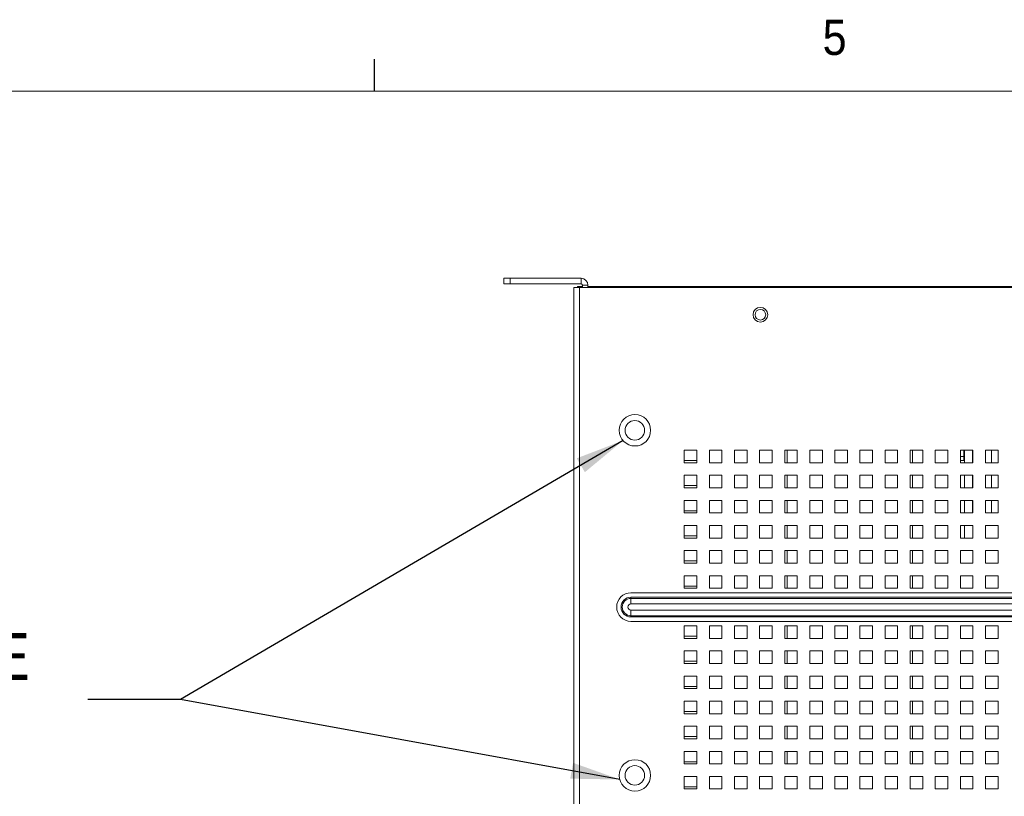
# Model space of a CAD drawing. Header units: inches. Extents: x 1 to 109, y 1 to 85.
# Tile 645 of 656: x 37 to 50, y 74 to 84. Entities that reach past the tile are written whole.
import ezdxf

# ---------------------------------------------------------------- set-up
doc = ezdxf.new("R2010")
doc.units = ezdxf.units.IN
doc.header["$MEASUREMENT"] = 0
doc.layers.add('FORMAT', color=7, linetype='Continuous')
doc.styles.add('SLDTEXTSTYLE0', font='GOTHIC.TTF', dxfattribs={"width": 0.913})
doc.styles.get("Standard").update_dxf_attribs({"font": 'GOTHIC.TTF'})
doc.dimstyles.new('SLDDIMSTYLE2', dxfattribs={"dimtxt": 0, "dimasz": 0.65, "dimexe": 0, "dimexo": 0.0625, "dimgap": 0, "dimtad": 0, "dimtih": 1, "dimtoh": 1, "dimdec": 0, "dimrnd": 1e-09, "dimzin": 0, "dimdsep": 46, "dimtxsty": 'Standard', "dimsah": 1, "dimcen": 0.09, "dimadec": 0, "dimazin": 0, "dimtfac": 0.65, "dimtdec": 0, "dimtofl": 0, "dimtmove": 0, "dimatfit": 3, "dimfxl": 1, "dimfrac": 2, "dimtolj": 1, "dimtzin": 0, "dimarcsym": 0})

# ---------------------------------------------------------------- blocks, each defined once
blk = doc.blocks.new('SW_NOTE_9')
at = {"color": 0, "linetype": 'Continuous', "lineweight": 0, "ltscale": 5, "insert": (-14.379, 0.885), "char_height": 0.625, "attachment_point": 1, "style": 'SLDTEXTSTYLE0'}
blk.add_mtext('PROVIDED FOR LIFTING HARDWARE', dxfattribs=at)

msp = doc.modelspace()

# ---------------------------------------------------------------- linework, layer by layer
at = {"color": 7, "linetype": 'Continuous', "lineweight": 15, "ltscale": 5}
for p, q in [((43.7096, 80.7428), (43.7096, 80.8176)), ((43.7096, 80.8176), (43.7929, 80.8176)), ((43.7929, 80.8176), (43.7929, 80.7428)), ((44.7346, 80.8176), (43.7929, 80.8176)), ((44.7346, 80.7428), (44.7346, 80.8176)), ((43.7929, 80.7428), (43.7096, 80.7428)), ((44.7346, 80.7428), (43.7929, 80.7428)), ((44.6389, 67.4921), (44.6389, 80.6973)), ((44.6389, 80.6973), (44.7129, 80.6973)), ((44.6887, 80.7098), (44.751, 80.7098)), ((44.6887, 80.7098), (44.6887, 80.6973)), ((44.7129, 80.6973), (44.7129, 67.4921)), ((62.3312, 80.6973), (44.7129, 80.6973)), ((44.751, 80.7098), (44.751, 80.6973)), ((44.7512, 80.7098), (44.751, 80.7098)), ((44.826, 80.7262), (44.7512, 80.7262)), ((44.7512, 80.6973), (44.7512, 80.7262)), ((44.826, 80.6973), (44.826, 80.7262)), ((62.2181, 80.7098), (44.826, 80.7098)), ((44.826, 80.7034), (44.8492, 80.7034)), ((44.8492, 80.7095), (44.8492, 80.6973)), ((44.8492, 80.7095), (62.1949, 80.7095)), ((46.2722, 78.5348), (46.1056, 78.5348)), ((46.1056, 78.5348), (46.1056, 78.3681)), ((46.2722, 78.3681), (46.2722, 78.5348)), ((46.6056, 78.5348), (46.4389, 78.5348)), ((46.4389, 78.5348), (46.4389, 78.3681)), ((46.6056, 78.3681), (46.6056, 78.5348)), ((46.9389, 78.5348), (46.7722, 78.5348)), ((46.7722, 78.5348), (46.7722, 78.3681)), ((46.9389, 78.3681), (46.9389, 78.5348)), ((47.2722, 78.5348), (47.1056, 78.5348)), ((47.1056, 78.5348), (47.1056, 78.3681)), ((47.2722, 78.3681), (47.2722, 78.5348)), ((47.6056, 78.5348), (47.4389, 78.5348)), ((47.4389, 78.5348), (47.4389, 78.3681)), ((47.4712, 78.3681), (47.4712, 78.5348)), ((47.6056, 78.3681), (47.6056, 78.5348)), ((47.9389, 78.5348), (47.7722, 78.5348)), ((47.7722, 78.5348), (47.7722, 78.3681)), ((47.9389, 78.3681), (47.9389, 78.5348)), ((48.2722, 78.5348), (48.1056, 78.5348)), ((48.1056, 78.5348), (48.1056, 78.3681)), ((48.2722, 78.3681), (48.2722, 78.5348)), ((48.6056, 78.5348), (48.4389, 78.5348)), ((48.4389, 78.5348), (48.4389, 78.3681)), ((48.6056, 78.3681), (48.6056, 78.5348)), ((48.9389, 78.5348), (48.7722, 78.5348)), ((48.7722, 78.5348), (48.7722, 78.3681)), ((48.9389, 78.3681), (48.9389, 78.5348)), ((49.2722, 78.5348), (49.1056, 78.5348)), ((49.1056, 78.5348), (49.1056, 78.3681)), ((49.2722, 78.3681), (49.2722, 78.5348)), ((49.6056, 78.5348), (49.4389, 78.5348)), ((49.4389, 78.5348), (49.4389, 78.3681)), ((49.6056, 78.3681), (49.6056, 78.5348)), ((49.9389, 78.5348), (49.7722, 78.5348)), ((49.7722, 78.5348), (49.7722, 78.3681)), ((49.8176, 78.4498), (49.8176, 78.5348)), ((49.8258, 78.5348), (49.8258, 78.3681)), ((49.9341, 78.3681), (49.9341, 78.5348)), ((49.9389, 78.3681), (49.9389, 78.5348)), ((50.2722, 78.5348), (50.1056, 78.5348)), ((50.1056, 78.5348), (50.1056, 78.3681)), ((50.1842, 78.3681), (50.1842, 78.5348)), ((50.2722, 78.3681), (50.2722, 78.5348)), ((46.1056, 78.3973), (46.2721, 78.3973)), ((46.1056, 78.3681), (46.2722, 78.3681)), ((46.2721, 78.3973), (46.2721, 78.3681)), ((46.4389, 78.3681), (46.6056, 78.3681)), ((46.7722, 78.3681), (46.9389, 78.3681)), ((47.1056, 78.3681), (47.2722, 78.3681)), ((47.4389, 78.3681), (47.6056, 78.3681)), ((47.7722, 78.3681), (47.9389, 78.3681)), ((48.1056, 78.3681), (48.2722, 78.3681)), ((48.4389, 78.3681), (48.6056, 78.3681)), ((48.7722, 78.3681), (48.9389, 78.3681)), ((49.1056, 78.3681), (49.2722, 78.3681)), ((49.4389, 78.3681), (49.6056, 78.3681)), ((49.8176, 78.3998), (49.7722, 78.3998)), ((49.7722, 78.3681), (49.9389, 78.3681)), ((49.8176, 78.4498), (49.8176, 78.3998)), ((50.1056, 78.3681), (50.2722, 78.3681)), ((46.2722, 78.2014), (46.1056, 78.2014)), ((46.1056, 78.2014), (46.1056, 78.0348)), ((46.2722, 78.0348), (46.2722, 78.2014)), ((46.6056, 78.2014), (46.4389, 78.2014)), ((46.4389, 78.2014), (46.4389, 78.0348)), ((46.6056, 78.0348), (46.6056, 78.2014)), ((46.9389, 78.2014), (46.7722, 78.2014)), ((46.7722, 78.2014), (46.7722, 78.0348)), ((46.9389, 78.0348), (46.9389, 78.2014)), ((47.2722, 78.2014), (47.1056, 78.2014)), ((47.1056, 78.2014), (47.1056, 78.0348)), ((47.2722, 78.0348), (47.2722, 78.2014)), ((47.6056, 78.2014), (47.4389, 78.2014)), ((47.4389, 78.2014), (47.4389, 78.0348)), ((47.4712, 78.0348), (47.4712, 78.2014)), ((47.6056, 78.0348), (47.6056, 78.2014)), ((47.9389, 78.2014), (47.7722, 78.2014)), ((47.7722, 78.2014), (47.7722, 78.0348)), ((47.9389, 78.0348), (47.9389, 78.2014)), ((48.2722, 78.2014), (48.1056, 78.2014)), ((48.1056, 78.2014), (48.1056, 78.0348)), ((48.2722, 78.0348), (48.2722, 78.2014)), ((48.6056, 78.2014), (48.4389, 78.2014)), ((48.4389, 78.2014), (48.4389, 78.0348)), ((48.6056, 78.0348), (48.6056, 78.2014)), ((48.9389, 78.2014), (48.7722, 78.2014)), ((48.7722, 78.2014), (48.7722, 78.0348)), ((48.9389, 78.0348), (48.9389, 78.2014)), ((49.2722, 78.2014), (49.1056, 78.2014)), ((49.1056, 78.2014), (49.1056, 78.0348)), ((49.2722, 78.0348), (49.2722, 78.2014)), ((49.6056, 78.2014), (49.4389, 78.2014)), ((49.4389, 78.2014), (49.4389, 78.0348)), ((49.6056, 78.0348), (49.6056, 78.2014)), ((49.9389, 78.2014), (49.7722, 78.2014)), ((49.7722, 78.2014), (49.7722, 78.0348)), ((49.8258, 78.2014), (49.8258, 78.0348)), ((49.9341, 78.0348), (49.9341, 78.2014)), ((49.9389, 78.0348), (49.9389, 78.2014)), ((50.2722, 78.2014), (50.1056, 78.2014)), ((50.1056, 78.2014), (50.1056, 78.0348)), ((50.1842, 78.0348), (50.1842, 78.2014)), ((50.2722, 78.0348), (50.2722, 78.2014)), ((46.1056, 78.0639), (46.2721, 78.0639)), ((46.1056, 78.0348), (46.2722, 78.0348)), ((46.2721, 78.0639), (46.2721, 78.0348)), ((46.4389, 78.0348), (46.6056, 78.0348)), ((46.7722, 78.0348), (46.9389, 78.0348)), ((47.1056, 78.0348), (47.2722, 78.0348)), ((47.4389, 78.0348), (47.6056, 78.0348)), ((47.7722, 78.0348), (47.9389, 78.0348)), ((48.1056, 78.0348), (48.2722, 78.0348)), ((48.4389, 78.0348), (48.6056, 78.0348)), ((48.7722, 78.0348), (48.9389, 78.0348)), ((49.1056, 78.0348), (49.2722, 78.0348)), ((49.4389, 78.0348), (49.6056, 78.0348)), ((49.7722, 78.0348), (49.9389, 78.0348)), ((50.1056, 78.0348), (50.2722, 78.0348)), ((46.2722, 77.8681), (46.1056, 77.8681)), ((46.1056, 77.8681), (46.1056, 77.7014)), ((46.2722, 77.7014), (46.2722, 77.8681)), ((46.6056, 77.8681), (46.4389, 77.8681)), ((46.4389, 77.8681), (46.4389, 77.7014)), ((46.6056, 77.7014), (46.6056, 77.8681)), ((46.9389, 77.8681), (46.7722, 77.8681)), ((46.7722, 77.8681), (46.7722, 77.7014)), ((46.9389, 77.7014), (46.9389, 77.8681)), ((47.2722, 77.8681), (47.1056, 77.8681)), ((47.1056, 77.8681), (47.1056, 77.7014)), ((47.2722, 77.7014), (47.2722, 77.8681)), ((47.6056, 77.8681), (47.4389, 77.8681)), ((47.4389, 77.8681), (47.4389, 77.7014)), ((47.4712, 77.7014), (47.4712, 77.8681)), ((47.6056, 77.7014), (47.6056, 77.8681)), ((47.9389, 77.8681), (47.7722, 77.8681)), ((47.7722, 77.8681), (47.7722, 77.7014)), ((47.9389, 77.7014), (47.9389, 77.8681)), ((48.2722, 77.8681), (48.1056, 77.8681)), ((48.1056, 77.8681), (48.1056, 77.7014)), ((48.2722, 77.7014), (48.2722, 77.8681)), ((48.6056, 77.8681), (48.4389, 77.8681)), ((48.4389, 77.8681), (48.4389, 77.7014)), ((48.6056, 77.7014), (48.6056, 77.8681)), ((48.9389, 77.8681), (48.7722, 77.8681)), ((48.7722, 77.8681), (48.7722, 77.7014)), ((48.9389, 77.7014), (48.9389, 77.8681)), ((49.2722, 77.8681), (49.1056, 77.8681)), ((49.1056, 77.8681), (49.1056, 77.7014)), ((49.2722, 77.7014), (49.2722, 77.8681)), ((49.6056, 77.8681), (49.4389, 77.8681)), ((49.4389, 77.8681), (49.4389, 77.7014)), ((49.6056, 77.7014), (49.6056, 77.8681)), ((49.9389, 77.8681), (49.7722, 77.8681)), ((49.7722, 77.8681), (49.7722, 77.7014)), ((49.8258, 77.8681), (49.8258, 77.7014)), ((49.9341, 77.7042), (49.9341, 77.8681)), ((49.9389, 77.7014), (49.9389, 77.8681)), ((50.2722, 77.8681), (50.1056, 77.8681)), ((50.1056, 77.8681), (50.1056, 77.7014)), ((50.1842, 77.7042), (50.1842, 77.8681)), ((50.2722, 77.7014), (50.2722, 77.8681)), ((46.1056, 77.7306), (46.2721, 77.7306)), ((46.1056, 77.7014), (46.2722, 77.7014)), ((46.2721, 77.7306), (46.2721, 77.7014)), ((46.4389, 77.7014), (46.6056, 77.7014)), ((46.7722, 77.7014), (46.9389, 77.7014)), ((47.1056, 77.7014), (47.2722, 77.7014)), ((47.4389, 77.7014), (47.6056, 77.7014)), ((47.7722, 77.7014), (47.9389, 77.7014)), ((48.1056, 77.7014), (48.2722, 77.7014)), ((48.4389, 77.7014), (48.6056, 77.7014)), ((48.7722, 77.7014), (48.9389, 77.7014)), ((49.1056, 77.7014), (49.2722, 77.7014)), ((49.4389, 77.7014), (49.6056, 77.7014)), ((49.7722, 77.7014), (49.9389, 77.7014)), ((49.9389, 77.7042), (49.9341, 77.7042)), ((50.1056, 77.7014), (50.2722, 77.7014)), ((50.2722, 77.7042), (50.1842, 77.7042)), ((46.2722, 77.5348), (46.1056, 77.5348)), ((46.1056, 77.5348), (46.1056, 77.3681)), ((46.2722, 77.3681), (46.2722, 77.5348)), ((46.6056, 77.5348), (46.4389, 77.5348)), ((46.4389, 77.5348), (46.4389, 77.3681)), ((46.6056, 77.3681), (46.6056, 77.5348)), ((46.9389, 77.5348), (46.7722, 77.5348)), ((46.7722, 77.5348), (46.7722, 77.3681)), ((46.9389, 77.3681), (46.9389, 77.5348)), ((47.2722, 77.5348), (47.1056, 77.5348)), ((47.1056, 77.5348), (47.1056, 77.3681)), ((47.2722, 77.3681), (47.2722, 77.5348)), ((47.6056, 77.5348), (47.4389, 77.5348)), ((47.4389, 77.5348), (47.4389, 77.3681)), ((47.4712, 77.3681), (47.4712, 77.5348)), ((47.6056, 77.3681), (47.6056, 77.5348)), ((47.9389, 77.5348), (47.7722, 77.5348)), ((47.7722, 77.5348), (47.7722, 77.3681)), ((47.9389, 77.3681), (47.9389, 77.5348)), ((48.2722, 77.5348), (48.1056, 77.5348)), ((48.1056, 77.5348), (48.1056, 77.3681)), ((48.2722, 77.3681), (48.2722, 77.5348)), ((48.6056, 77.5348), (48.4389, 77.5348)), ((48.4389, 77.5348), (48.4389, 77.3681)), ((48.6056, 77.3681), (48.6056, 77.5348)), ((48.9389, 77.5348), (48.7722, 77.5348)), ((48.7722, 77.5348), (48.7722, 77.3681)), ((48.9389, 77.3681), (48.9389, 77.5348)), ((49.2722, 77.5348), (49.1056, 77.5348)), ((49.1056, 77.5348), (49.1056, 77.3681)), ((49.2722, 77.3681), (49.2722, 77.5348)), ((49.6056, 77.5348), (49.4389, 77.5348)), ((49.4389, 77.5348), (49.4389, 77.3681)), ((49.6056, 77.3681), (49.6056, 77.5348)), ((49.9389, 77.5348), (49.7722, 77.5348)), ((49.7722, 77.5348), (49.7722, 77.3681)), ((49.8258, 77.5348), (49.8258, 77.3681)), ((49.9389, 77.3681), (49.9389, 77.5348)), ((50.2722, 77.5348), (50.1056, 77.5348)), ((50.1056, 77.5348), (50.1056, 77.3681)), ((50.2722, 77.3681), (50.2722, 77.5348)), ((46.1056, 77.3973), (46.2721, 77.3973)), ((46.1056, 77.3681), (46.2722, 77.3681)), ((46.2721, 77.3973), (46.2721, 77.3681)), ((46.4389, 77.3681), (46.6056, 77.3681)), ((46.7722, 77.3681), (46.9389, 77.3681)), ((47.1056, 77.3681), (47.2722, 77.3681)), ((47.4389, 77.3681), (47.6056, 77.3681)), ((47.7722, 77.3681), (47.9389, 77.3681)), ((48.1056, 77.3681), (48.2722, 77.3681)), ((48.4389, 77.3681), (48.6056, 77.3681)), ((48.7722, 77.3681), (48.9389, 77.3681)), ((49.1056, 77.3681), (49.2722, 77.3681)), ((49.4389, 77.3681), (49.6056, 77.3681)), ((49.7722, 77.3681), (49.9389, 77.3681)), ((50.1056, 77.3681), (50.2722, 77.3681)), ((46.2722, 77.2014), (46.1056, 77.2014)), ((46.1056, 77.2014), (46.1056, 77.0348)), ((46.2722, 77.0348), (46.2722, 77.2014)), ((46.6056, 77.2014), (46.4389, 77.2014)), ((46.4389, 77.2014), (46.4389, 77.0348)), ((46.6056, 77.0348), (46.6056, 77.2014)), ((46.9389, 77.2014), (46.7722, 77.2014)), ((46.7722, 77.2014), (46.7722, 77.0348)), ((46.9389, 77.0348), (46.9389, 77.2014)), ((47.2722, 77.2014), (47.1056, 77.2014)), ((47.1056, 77.2014), (47.1056, 77.0348)), ((47.2722, 77.0348), (47.2722, 77.2014)), ((47.6056, 77.2014), (47.4389, 77.2014)), ((47.4389, 77.2014), (47.4389, 77.0348)), ((47.4712, 77.0348), (47.4712, 77.2014)), ((47.6056, 77.0348), (47.6056, 77.2014)), ((47.9389, 77.2014), (47.7722, 77.2014)), ((47.7722, 77.2014), (47.7722, 77.0348)), ((47.9389, 77.0348), (47.9389, 77.2014)), ((48.2722, 77.2014), (48.1056, 77.2014)), ((48.1056, 77.2014), (48.1056, 77.0348)), ((48.2722, 77.0348), (48.2722, 77.2014)), ((48.6056, 77.2014), (48.4389, 77.2014)), ((48.4389, 77.2014), (48.4389, 77.0348)), ((48.6056, 77.0348), (48.6056, 77.2014)), ((48.9389, 77.2014), (48.7722, 77.2014)), ((48.7722, 77.2014), (48.7722, 77.0348)), ((48.9389, 77.0348), (48.9389, 77.2014)), ((49.2722, 77.2014), (49.1056, 77.2014)), ((49.1056, 77.2014), (49.1056, 77.0348)), ((49.2722, 77.0348), (49.2722, 77.2014)), ((49.6056, 77.2014), (49.4389, 77.2014)), ((49.4389, 77.2014), (49.4389, 77.0348)), ((49.6056, 77.0348), (49.6056, 77.2014)), ((49.9389, 77.2014), (49.7722, 77.2014)), ((49.7722, 77.2014), (49.7722, 77.0348)), ((49.9389, 77.0348), (49.9389, 77.2014)), ((50.2722, 77.2014), (50.1056, 77.2014)), ((50.1056, 77.2014), (50.1056, 77.0348)), ((50.2722, 77.0348), (50.2722, 77.2014)), ((46.1056, 77.0639), (46.2721, 77.0639)), ((46.1056, 77.0348), (46.2722, 77.0348)), ((46.2721, 77.0639), (46.2721, 77.0348)), ((46.4389, 77.0348), (46.6056, 77.0348)), ((46.7722, 77.0348), (46.9389, 77.0348)), ((47.1056, 77.0348), (47.2722, 77.0348)), ((47.4389, 77.0348), (47.6056, 77.0348)), ((47.7722, 77.0348), (47.9389, 77.0348)), ((48.1056, 77.0348), (48.2722, 77.0348)), ((48.4389, 77.0348), (48.6056, 77.0348)), ((48.7722, 77.0348), (48.9389, 77.0348)), ((49.1056, 77.0348), (49.2722, 77.0348)), ((49.4389, 77.0348), (49.6056, 77.0348)), ((49.7722, 77.0348), (49.9389, 77.0348)), ((50.1056, 77.0348), (50.2722, 77.0348)), ((46.2722, 76.8681), (46.1056, 76.8681)), ((46.1056, 76.8681), (46.1056, 76.7014)), ((46.2722, 76.7014), (46.2722, 76.8681)), ((46.6056, 76.8681), (46.4389, 76.8681)), ((46.4389, 76.8681), (46.4389, 76.7014)), ((46.6056, 76.7014), (46.6056, 76.8681)), ((46.9389, 76.8681), (46.7722, 76.8681)), ((46.7722, 76.8681), (46.7722, 76.7014)), ((46.9389, 76.7014), (46.9389, 76.8681)), ((47.2722, 76.8681), (47.1056, 76.8681)), ((47.1056, 76.8681), (47.1056, 76.7014)), ((47.2722, 76.7014), (47.2722, 76.8681)), ((47.6056, 76.8681), (47.4389, 76.8681)), ((47.4389, 76.8681), (47.4389, 76.7014)), ((47.4712, 76.7014), (47.4712, 76.8681)), ((47.6056, 76.7014), (47.6056, 76.8681)), ((47.9389, 76.8681), (47.7722, 76.8681)), ((47.7722, 76.8681), (47.7722, 76.7014)), ((47.9389, 76.7014), (47.9389, 76.8681)), ((48.2722, 76.8681), (48.1056, 76.8681)), ((48.1056, 76.8681), (48.1056, 76.7014)), ((48.2722, 76.7014), (48.2722, 76.8681)), ((48.6056, 76.8681), (48.4389, 76.8681)), ((48.4389, 76.8681), (48.4389, 76.7014)), ((48.6056, 76.7014), (48.6056, 76.8681)), ((48.9389, 76.8681), (48.7722, 76.8681)), ((48.7722, 76.8681), (48.7722, 76.7014)), ((48.9389, 76.7014), (48.9389, 76.8681)), ((49.2722, 76.8681), (49.1056, 76.8681)), ((49.1056, 76.8681), (49.1056, 76.7014)), ((49.2722, 76.7014), (49.2722, 76.8681)), ((49.6056, 76.8681), (49.4389, 76.8681)), ((49.4389, 76.8681), (49.4389, 76.7014)), ((49.6056, 76.7014), (49.6056, 76.8681)), ((49.9389, 76.8681), (49.7722, 76.8681)), ((49.7722, 76.8681), (49.7722, 76.7014)), ((49.9389, 76.7014), (49.9389, 76.8681)), ((50.2722, 76.8681), (50.1056, 76.8681)), ((50.1056, 76.8681), (50.1056, 76.7014)), ((50.2722, 76.7014), (50.2722, 76.8681)), ((45.3972, 76.6413), (61.6472, 76.6413)), ((46.1056, 76.7306), (46.2721, 76.7306)), ((46.1056, 76.7014), (46.2722, 76.7014)), ((46.2721, 76.7306), (46.2721, 76.7014)), ((46.4389, 76.7014), (46.6056, 76.7014)), ((46.7722, 76.7014), (46.9389, 76.7014)), ((47.1056, 76.7014), (47.2722, 76.7014)), ((47.4389, 76.7014), (47.6056, 76.7014)), ((47.7722, 76.7014), (47.9389, 76.7014)), ((48.1056, 76.7014), (48.2722, 76.7014)), ((48.4389, 76.7014), (48.6056, 76.7014)), ((48.7722, 76.7014), (48.9389, 76.7014)), ((49.1056, 76.7014), (49.2722, 76.7014)), ((49.4389, 76.7014), (49.6056, 76.7014)), ((49.7722, 76.7014), (49.9389, 76.7014)), ((50.1056, 76.7014), (50.2722, 76.7014)), ((45.3972, 76.5665), (45.3972, 76.5831)), ((45.3972, 76.5831), (61.6472, 76.5831)), ((45.3972, 76.4938), (45.3972, 76.5665)), ((45.3972, 76.5665), (61.6472, 76.5665)), ((61.6472, 76.4938), (45.3972, 76.4938)), ((45.3972, 76.409), (45.3972, 76.3363)), ((45.3972, 76.409), (61.6472, 76.409)), ((61.6472, 76.3363), (45.3972, 76.3363)), ((45.3972, 76.3198), (45.3972, 76.3363)), ((61.6472, 76.3198), (45.3972, 76.3198)), ((61.6472, 76.2616), (45.3972, 76.2616)), ((46.2722, 76.2014), (46.1056, 76.2014)), ((46.1056, 76.2014), (46.1056, 76.0348)), ((46.2722, 76.0348), (46.2722, 76.2014)), ((46.6056, 76.2014), (46.4389, 76.2014)), ((46.4389, 76.2014), (46.4389, 76.0348)), ((46.6056, 76.0348), (46.6056, 76.2014)), ((46.9389, 76.2014), (46.7722, 76.2014)), ((46.7722, 76.2014), (46.7722, 76.0348)), ((46.9389, 76.0348), (46.9389, 76.2014)), ((47.2722, 76.2014), (47.1056, 76.2014)), ((47.1056, 76.2014), (47.1056, 76.0348)), ((47.2722, 76.0348), (47.2722, 76.2014)), ((47.6056, 76.2014), (47.4389, 76.2014)), ((47.4389, 76.2014), (47.4389, 76.0348)), ((47.4712, 76.0348), (47.4712, 76.2014)), ((47.6056, 76.0348), (47.6056, 76.2014)), ((47.9389, 76.2014), (47.7722, 76.2014)), ((47.7722, 76.2014), (47.7722, 76.0348)), ((47.9389, 76.0348), (47.9389, 76.2014)), ((48.2722, 76.2014), (48.1056, 76.2014)), ((48.1056, 76.2014), (48.1056, 76.0348)), ((48.2722, 76.0348), (48.2722, 76.2014)), ((48.6056, 76.2014), (48.4389, 76.2014)), ((48.4389, 76.2014), (48.4389, 76.0348)), ((48.6056, 76.0348), (48.6056, 76.2014)), ((48.9389, 76.2014), (48.7722, 76.2014)), ((48.7722, 76.2014), (48.7722, 76.0348)), ((48.9389, 76.0348), (48.9389, 76.2014)), ((49.2722, 76.2014), (49.1056, 76.2014)), ((49.1056, 76.2014), (49.1056, 76.0348)), ((49.2722, 76.0348), (49.2722, 76.2014)), ((49.6056, 76.2014), (49.4389, 76.2014)), ((49.4389, 76.2014), (49.4389, 76.0348)), ((49.6056, 76.0348), (49.6056, 76.2014)), ((49.9389, 76.2014), (49.7722, 76.2014)), ((49.7722, 76.2014), (49.7722, 76.0348)), ((49.9389, 76.0348), (49.9389, 76.2014)), ((50.2722, 76.2014), (50.1056, 76.2014)), ((50.1056, 76.2014), (50.1056, 76.0348)), ((50.2722, 76.0348), (50.2722, 76.2014)), ((46.1056, 76.0639), (46.2721, 76.0639)), ((46.1056, 76.0348), (46.2722, 76.0348)), ((46.2721, 76.0639), (46.2721, 76.0348)), ((46.4389, 76.0348), (46.6056, 76.0348)), ((46.7722, 76.0348), (46.9389, 76.0348)), ((47.1056, 76.0348), (47.2722, 76.0348)), ((47.4389, 76.0348), (47.6056, 76.0348)), ((47.7722, 76.0348), (47.9389, 76.0348)), ((48.1056, 76.0348), (48.2722, 76.0348)), ((48.4389, 76.0348), (48.6056, 76.0348)), ((48.7722, 76.0348), (48.9389, 76.0348)), ((49.1056, 76.0348), (49.2722, 76.0348)), ((49.4389, 76.0348), (49.6056, 76.0348)), ((49.7722, 76.0348), (49.9389, 76.0348)), ((50.1056, 76.0348), (50.2722, 76.0348)), ((46.2722, 75.8681), (46.1056, 75.8681)), ((46.1056, 75.8681), (46.1056, 75.7014)), ((46.2722, 75.7014), (46.2722, 75.8681)), ((46.6056, 75.8681), (46.4389, 75.8681)), ((46.4389, 75.8681), (46.4389, 75.7014)), ((46.6056, 75.7014), (46.6056, 75.8681)), ((46.9389, 75.8681), (46.7722, 75.8681)), ((46.7722, 75.8681), (46.7722, 75.7014)), ((46.9389, 75.7014), (46.9389, 75.8681)), ((47.2722, 75.8681), (47.1056, 75.8681)), ((47.1056, 75.8681), (47.1056, 75.7014)), ((47.2722, 75.7014), (47.2722, 75.8681)), ((47.6056, 75.8681), (47.4389, 75.8681)), ((47.4389, 75.8681), (47.4389, 75.7014)), ((47.4712, 75.7014), (47.4712, 75.8681)), ((47.6056, 75.7014), (47.6056, 75.8681)), ((47.9389, 75.8681), (47.7722, 75.8681)), ((47.7722, 75.8681), (47.7722, 75.7014)), ((47.9389, 75.7014), (47.9389, 75.8681)), ((48.2722, 75.8681), (48.1056, 75.8681)), ((48.1056, 75.8681), (48.1056, 75.7014)), ((48.2722, 75.7014), (48.2722, 75.8681)), ((48.6056, 75.8681), (48.4389, 75.8681)), ((48.4389, 75.8681), (48.4389, 75.7014)), ((48.6056, 75.7014), (48.6056, 75.8681)), ((48.9389, 75.8681), (48.7722, 75.8681)), ((48.7722, 75.8681), (48.7722, 75.7014)), ((48.9389, 75.7014), (48.9389, 75.8681)), ((49.2722, 75.8681), (49.1056, 75.8681)), ((49.1056, 75.8681), (49.1056, 75.7014)), ((49.2722, 75.7014), (49.2722, 75.8681)), ((49.6056, 75.8681), (49.4389, 75.8681)), ((49.4389, 75.8681), (49.4389, 75.7014)), ((49.6056, 75.7014), (49.6056, 75.8681)), ((49.9389, 75.8681), (49.7722, 75.8681)), ((49.7722, 75.8681), (49.7722, 75.7014)), ((49.9389, 75.7014), (49.9389, 75.8681)), ((50.2722, 75.8681), (50.1056, 75.8681)), ((50.1056, 75.8681), (50.1056, 75.7014)), ((50.2722, 75.7014), (50.2722, 75.8681)), ((46.1056, 75.7306), (46.2721, 75.7306)), ((46.2721, 75.7306), (46.2721, 75.7014)), ((46.1056, 75.7014), (46.2722, 75.7014)), ((46.4389, 75.7014), (46.6056, 75.7014)), ((46.7722, 75.7014), (46.9389, 75.7014)), ((47.1056, 75.7014), (47.2722, 75.7014)), ((47.4389, 75.7014), (47.6056, 75.7014)), ((47.7722, 75.7014), (47.9389, 75.7014)), ((48.1056, 75.7014), (48.2722, 75.7014)), ((48.4389, 75.7014), (48.6056, 75.7014)), ((48.7722, 75.7014), (48.9389, 75.7014)), ((49.1056, 75.7014), (49.2722, 75.7014)), ((49.4389, 75.7014), (49.6056, 75.7014)), ((49.7722, 75.7014), (49.9389, 75.7014)), ((50.1056, 75.7014), (50.2722, 75.7014)), ((46.2722, 75.5348), (46.1056, 75.5348)), ((46.1056, 75.5348), (46.1056, 75.3681)), ((46.2722, 75.3681), (46.2722, 75.5348)), ((46.6056, 75.5348), (46.4389, 75.5348)), ((46.4389, 75.5348), (46.4389, 75.3681)), ((46.6056, 75.3681), (46.6056, 75.5348)), ((46.9389, 75.5348), (46.7722, 75.5348)), ((46.7722, 75.5348), (46.7722, 75.3681)), ((46.9389, 75.3681), (46.9389, 75.5348)), ((47.2722, 75.5348), (47.1056, 75.5348)), ((47.1056, 75.5348), (47.1056, 75.3681)), ((47.2722, 75.3681), (47.2722, 75.5348)), ((47.6056, 75.5348), (47.4389, 75.5348)), ((47.4389, 75.5348), (47.4389, 75.3681)), ((47.4712, 75.3681), (47.4712, 75.5348)), ((47.6056, 75.3681), (47.6056, 75.5348)), ((47.9389, 75.5348), (47.7722, 75.5348)), ((47.7722, 75.5348), (47.7722, 75.3681)), ((47.9389, 75.3681), (47.9389, 75.5348)), ((48.2722, 75.5348), (48.1056, 75.5348)), ((48.1056, 75.5348), (48.1056, 75.3681)), ((48.2722, 75.3681), (48.2722, 75.5348)), ((48.6056, 75.5348), (48.4389, 75.5348)), ((48.4389, 75.5348), (48.4389, 75.3681)), ((48.6056, 75.3681), (48.6056, 75.5348)), ((48.9389, 75.5348), (48.7722, 75.5348)), ((48.7722, 75.5348), (48.7722, 75.3681)), ((48.9389, 75.3681), (48.9389, 75.5348)), ((49.2722, 75.5348), (49.1056, 75.5348)), ((49.1056, 75.5348), (49.1056, 75.3681)), ((49.2722, 75.3681), (49.2722, 75.5348)), ((49.6056, 75.5348), (49.4389, 75.5348)), ((49.4389, 75.5348), (49.4389, 75.3681)), ((49.6056, 75.3681), (49.6056, 75.5348)), ((49.9389, 75.5348), (49.7722, 75.5348)), ((49.7722, 75.5348), (49.7722, 75.3681)), ((49.9389, 75.3681), (49.9389, 75.5348)), ((50.2722, 75.5348), (50.1056, 75.5348)), ((50.1056, 75.5348), (50.1056, 75.3681)), ((50.2722, 75.3681), (50.2722, 75.5348)), ((46.1056, 75.3973), (46.2721, 75.3973)), ((46.1056, 75.3681), (46.2722, 75.3681)), ((46.2721, 75.3973), (46.2721, 75.3681)), ((46.4389, 75.3681), (46.6056, 75.3681)), ((46.7722, 75.3681), (46.9389, 75.3681)), ((47.1056, 75.3681), (47.2722, 75.3681)), ((47.4389, 75.3681), (47.6056, 75.3681)), ((47.7722, 75.3681), (47.9389, 75.3681)), ((48.1056, 75.3681), (48.2722, 75.3681)), ((48.4389, 75.3681), (48.6056, 75.3681)), ((48.7722, 75.3681), (48.9389, 75.3681)), ((49.1056, 75.3681), (49.2722, 75.3681)), ((49.4389, 75.3681), (49.6056, 75.3681)), ((49.7722, 75.3681), (49.9389, 75.3681)), ((50.1056, 75.3681), (50.2722, 75.3681)), ((46.2722, 75.2014), (46.1056, 75.2014)), ((46.1056, 75.2014), (46.1056, 75.0348)), ((46.2722, 75.0348), (46.2722, 75.2014)), ((46.6056, 75.2014), (46.4389, 75.2014)), ((46.4389, 75.2014), (46.4389, 75.0348)), ((46.6056, 75.0348), (46.6056, 75.2014)), ((46.9389, 75.2014), (46.7722, 75.2014)), ((46.7722, 75.2014), (46.7722, 75.0348)), ((46.9389, 75.0348), (46.9389, 75.2014)), ((47.2722, 75.2014), (47.1056, 75.2014)), ((47.1056, 75.2014), (47.1056, 75.0348)), ((47.2722, 75.0348), (47.2722, 75.2014)), ((47.6056, 75.2014), (47.4389, 75.2014)), ((47.4389, 75.2014), (47.4389, 75.0348)), ((47.4712, 75.0348), (47.4712, 75.2014)), ((47.6056, 75.0348), (47.6056, 75.2014)), ((47.9389, 75.2014), (47.7722, 75.2014)), ((47.7722, 75.2014), (47.7722, 75.0348)), ((47.9389, 75.0348), (47.9389, 75.2014)), ((48.2722, 75.2014), (48.1056, 75.2014)), ((48.1056, 75.2014), (48.1056, 75.0348)), ((48.2722, 75.0348), (48.2722, 75.2014)), ((48.6056, 75.2014), (48.4389, 75.2014)), ((48.4389, 75.2014), (48.4389, 75.0348)), ((48.6056, 75.0348), (48.6056, 75.2014)), ((48.9389, 75.2014), (48.7722, 75.2014)), ((48.7722, 75.2014), (48.7722, 75.0348)), ((48.9389, 75.0348), (48.9389, 75.2014)), ((49.2722, 75.2014), (49.1056, 75.2014)), ((49.1056, 75.2014), (49.1056, 75.0348)), ((49.2722, 75.0348), (49.2722, 75.2014)), ((49.6056, 75.2014), (49.4389, 75.2014)), ((49.4389, 75.2014), (49.4389, 75.0348)), ((49.6056, 75.0348), (49.6056, 75.2014)), ((49.9389, 75.2014), (49.7722, 75.2014)), ((49.7722, 75.2014), (49.7722, 75.0348)), ((49.9389, 75.0348), (49.9389, 75.2014)), ((50.2722, 75.2014), (50.1056, 75.2014)), ((50.1056, 75.2014), (50.1056, 75.0348)), ((50.2722, 75.0348), (50.2722, 75.2014)), ((46.1056, 75.0639), (46.2721, 75.0639)), ((46.2721, 75.0639), (46.2721, 75.0348)), ((46.1056, 75.0348), (46.2722, 75.0348)), ((46.4389, 75.0348), (46.6056, 75.0348)), ((46.7722, 75.0348), (46.9389, 75.0348)), ((47.1056, 75.0348), (47.2722, 75.0348)), ((47.4389, 75.0348), (47.6056, 75.0348)), ((47.7722, 75.0348), (47.9389, 75.0348)), ((48.1056, 75.0348), (48.2722, 75.0348)), ((48.4389, 75.0348), (48.6056, 75.0348)), ((48.7722, 75.0348), (48.9389, 75.0348)), ((49.1056, 75.0348), (49.2722, 75.0348)), ((49.4389, 75.0348), (49.6056, 75.0348)), ((49.7722, 75.0348), (49.9389, 75.0348)), ((50.1056, 75.0348), (50.2722, 75.0348)), ((46.2722, 74.8681), (46.1056, 74.8681)), ((46.1056, 74.8681), (46.1056, 74.7014)), ((46.2722, 74.7014), (46.2722, 74.8681)), ((46.6056, 74.8681), (46.4389, 74.8681)), ((46.4389, 74.8681), (46.4389, 74.7014)), ((46.6056, 74.7014), (46.6056, 74.8681)), ((46.9389, 74.8681), (46.7722, 74.8681)), ((46.7722, 74.8681), (46.7722, 74.7014)), ((46.9389, 74.7014), (46.9389, 74.8681)), ((47.2722, 74.8681), (47.1056, 74.8681)), ((47.1056, 74.8681), (47.1056, 74.7014)), ((47.2722, 74.7014), (47.2722, 74.8681)), ((47.6056, 74.8681), (47.4389, 74.8681)), ((47.4389, 74.8681), (47.4389, 74.7014)), ((47.4712, 74.7014), (47.4712, 74.8681)), ((47.6056, 74.7014), (47.6056, 74.8681)), ((47.9389, 74.8681), (47.7722, 74.8681)), ((47.7722, 74.8681), (47.7722, 74.7014)), ((47.9389, 74.7014), (47.9389, 74.8681)), ((48.2722, 74.8681), (48.1056, 74.8681)), ((48.1056, 74.8681), (48.1056, 74.7014)), ((48.2722, 74.7014), (48.2722, 74.8681)), ((48.6056, 74.8681), (48.4389, 74.8681)), ((48.4389, 74.8681), (48.4389, 74.7014)), ((48.6056, 74.7014), (48.6056, 74.8681)), ((48.9389, 74.8681), (48.7722, 74.8681)), ((48.7722, 74.8681), (48.7722, 74.7014)), ((48.9389, 74.7014), (48.9389, 74.8681)), ((49.2722, 74.8681), (49.1056, 74.8681)), ((49.1056, 74.8681), (49.1056, 74.7014)), ((49.2722, 74.7014), (49.2722, 74.8681)), ((49.6056, 74.8681), (49.4389, 74.8681)), ((49.4389, 74.8681), (49.4389, 74.7014)), ((49.6056, 74.7014), (49.6056, 74.8681)), ((49.9389, 74.8681), (49.7722, 74.8681)), ((49.7722, 74.8681), (49.7722, 74.7014)), ((49.9389, 74.7014), (49.9389, 74.8681)), ((50.2722, 74.8681), (50.1056, 74.8681)), ((50.1056, 74.8681), (50.1056, 74.7014)), ((50.2722, 74.7014), (50.2722, 74.8681)), ((46.1056, 74.7306), (46.2721, 74.7306)), ((46.1056, 74.7014), (46.2722, 74.7014)), ((46.2721, 74.7306), (46.2721, 74.7014)), ((46.4389, 74.7014), (46.6056, 74.7014)), ((46.7722, 74.7014), (46.9389, 74.7014)), ((47.1056, 74.7014), (47.2722, 74.7014)), ((47.4389, 74.7014), (47.6056, 74.7014)), ((47.7722, 74.7014), (47.9389, 74.7014)), ((48.1056, 74.7014), (48.2722, 74.7014)), ((48.4389, 74.7014), (48.6056, 74.7014)), ((48.7722, 74.7014), (48.9389, 74.7014)), ((49.1056, 74.7014), (49.2722, 74.7014)), ((49.4389, 74.7014), (49.6056, 74.7014)), ((49.7722, 74.7014), (49.9389, 74.7014)), ((50.1056, 74.7014), (50.2722, 74.7014)), ((46.2722, 74.5348), (46.1056, 74.5348)), ((46.1056, 74.5348), (46.1056, 74.3681)), ((46.2722, 74.3681), (46.2722, 74.5348)), ((46.6056, 74.5348), (46.4389, 74.5348)), ((46.4389, 74.5348), (46.4389, 74.3681)), ((46.6056, 74.3681), (46.6056, 74.5348)), ((46.9389, 74.5348), (46.7722, 74.5348)), ((46.7722, 74.5348), (46.7722, 74.3681)), ((46.9389, 74.3681), (46.9389, 74.5348)), ((47.2722, 74.5348), (47.1056, 74.5348)), ((47.1056, 74.5348), (47.1056, 74.3681)), ((47.2722, 74.3681), (47.2722, 74.5348)), ((47.6056, 74.5348), (47.4389, 74.5348)), ((47.4389, 74.5348), (47.4389, 74.3681)), ((47.4712, 74.3681), (47.4712, 74.5348)), ((47.6056, 74.3681), (47.6056, 74.5348)), ((47.9389, 74.5348), (47.7722, 74.5348)), ((47.7722, 74.5348), (47.7722, 74.3681)), ((47.9389, 74.3681), (47.9389, 74.5348)), ((48.2722, 74.5348), (48.1056, 74.5348)), ((48.1056, 74.5348), (48.1056, 74.3681)), ((48.2722, 74.3681), (48.2722, 74.5348)), ((48.6056, 74.5348), (48.4389, 74.5348)), ((48.4389, 74.5348), (48.4389, 74.3681)), ((48.6056, 74.3681), (48.6056, 74.5348)), ((48.9389, 74.5348), (48.7722, 74.5348)), ((48.7722, 74.5348), (48.7722, 74.3681)), ((48.9389, 74.3681), (48.9389, 74.5348)), ((49.2722, 74.5348), (49.1056, 74.5348)), ((49.1056, 74.5348), (49.1056, 74.3681)), ((49.2722, 74.3681), (49.2722, 74.5348)), ((49.6056, 74.5348), (49.4389, 74.5348)), ((49.4389, 74.5348), (49.4389, 74.3681)), ((49.6056, 74.3681), (49.6056, 74.5348)), ((49.9389, 74.5348), (49.7722, 74.5348)), ((49.7722, 74.5348), (49.7722, 74.3681)), ((49.9389, 74.3681), (49.9389, 74.5348)), ((50.2722, 74.5348), (50.1056, 74.5348)), ((50.1056, 74.5348), (50.1056, 74.3681)), ((50.2722, 74.3681), (50.2722, 74.5348)), ((46.1056, 74.3973), (46.2721, 74.3973)), ((46.1056, 74.3681), (46.2722, 74.3681)), ((46.2721, 74.3973), (46.2721, 74.3681)), ((46.4389, 74.3681), (46.6056, 74.3681)), ((46.7722, 74.3681), (46.9389, 74.3681)), ((47.1056, 74.3681), (47.2722, 74.3681)), ((47.4389, 74.3681), (47.6056, 74.3681)), ((47.7722, 74.3681), (47.9389, 74.3681)), ((48.1056, 74.3681), (48.2722, 74.3681)), ((48.4389, 74.3681), (48.6056, 74.3681)), ((48.7722, 74.3681), (48.9389, 74.3681)), ((49.1056, 74.3681), (49.2722, 74.3681)), ((49.4389, 74.3681), (49.6056, 74.3681)), ((49.7722, 74.3681), (49.9389, 74.3681)), ((50.1056, 74.3681), (50.2722, 74.3681)), ((46.2722, 74.2014), (46.1056, 74.2014)), ((46.1056, 74.2014), (46.1056, 74.0348)), ((46.2722, 74.0348), (46.2722, 74.2014)), ((46.6056, 74.2014), (46.4389, 74.2014)), ((46.4389, 74.2014), (46.4389, 74.0348)), ((46.6056, 74.0348), (46.6056, 74.2014)), ((46.9389, 74.2014), (46.7722, 74.2014)), ((46.7722, 74.2014), (46.7722, 74.0348)), ((46.9389, 74.0348), (46.9389, 74.2014)), ((47.2722, 74.2014), (47.1056, 74.2014)), ((47.1056, 74.2014), (47.1056, 74.0348)), ((47.2722, 74.0348), (47.2722, 74.2014)), ((47.6056, 74.2014), (47.4389, 74.2014)), ((47.4389, 74.2014), (47.4389, 74.0348)), ((47.6056, 74.0348), (47.6056, 74.2014)), ((47.9389, 74.2014), (47.7722, 74.2014)), ((47.7722, 74.2014), (47.7722, 74.0348)), ((47.9389, 74.0348), (47.9389, 74.2014)), ((48.2722, 74.2014), (48.1056, 74.2014)), ((48.1056, 74.2014), (48.1056, 74.0348)), ((48.2722, 74.0348), (48.2722, 74.2014)), ((48.6056, 74.2014), (48.4389, 74.2014)), ((48.4389, 74.2014), (48.4389, 74.0348)), ((48.6056, 74.0348), (48.6056, 74.2014)), ((48.9389, 74.2014), (48.7722, 74.2014)), ((48.7722, 74.2014), (48.7722, 74.0348)), ((48.9389, 74.0348), (48.9389, 74.2014)), ((49.2722, 74.2014), (49.1056, 74.2014)), ((49.1056, 74.2014), (49.1056, 74.0348)), ((49.2722, 74.0348), (49.2722, 74.2014)), ((49.6056, 74.2014), (49.4389, 74.2014)), ((49.4389, 74.2014), (49.4389, 74.0348)), ((49.6056, 74.0348), (49.6056, 74.2014)), ((49.9389, 74.2014), (49.7722, 74.2014)), ((49.7722, 74.2014), (49.7722, 74.0348)), ((49.9389, 74.0348), (49.9389, 74.2014)), ((50.2722, 74.2014), (50.1056, 74.2014)), ((50.1056, 74.2014), (50.1056, 74.0348)), ((50.2722, 74.0348), (50.2722, 74.2014)), ((46.1056, 74.0639), (46.2721, 74.0639)), ((46.1056, 74.0348), (46.2722, 74.0348)), ((46.2721, 74.0639), (46.2721, 74.0348)), ((46.4389, 74.0348), (46.6056, 74.0348)), ((46.7722, 74.0348), (46.9389, 74.0348)), ((47.1056, 74.0348), (47.2722, 74.0348)), ((47.4389, 74.0348), (47.6056, 74.0348)), ((47.7722, 74.0348), (47.9389, 74.0348)), ((48.1056, 74.0348), (48.2722, 74.0348)), ((48.4389, 74.0348), (48.6056, 74.0348)), ((48.7722, 74.0348), (48.9389, 74.0348)), ((49.1056, 74.0348), (49.2722, 74.0348)), ((49.4389, 74.0348), (49.6056, 74.0348)), ((49.7722, 74.0348), (49.9389, 74.0348)), ((50.1056, 74.0348), (50.2722, 74.0348))]:
    msp.add_line(p, q, dxfattribs=at)
at = {"color": 8, "linetype": 'Continuous', "lineweight": 15, "ltscale": 5}
for p, q in [((49.1379, 78.5348), (49.1379, 78.3681)), ((49.7722, 78.4498), (49.8176, 78.4498)), ((49.1379, 78.2014), (49.1379, 78.0348)), ((49.1379, 77.8681), (49.1379, 77.7014)), ((49.1379, 77.5348), (49.1379, 77.3681)), ((49.1379, 77.2014), (49.1379, 77.0348)), ((49.1379, 76.8681), (49.1379, 76.7014)), ((49.1379, 76.2014), (49.1379, 76.0348)), ((49.1379, 75.8681), (49.1379, 75.7014)), ((49.1379, 75.5348), (49.1379, 75.3681)), ((49.1379, 75.2014), (49.1379, 75.0348)), ((49.1379, 74.8681), (49.1379, 74.7014)), ((49.1379, 74.5348), (49.1379, 74.3681))]:
    msp.add_line(p, q, dxfattribs=at)
at = {"color": 7, "linetype": 'Continuous', "lineweight": 15, "ltscale": 25}
for centre, radius in [((47.1164, 80.3348), 0.0975), ((47.1162, 80.3339), 0.0705), ((45.4497, 78.7989), 0.2083), ((45.4486, 78.7986), 0.13), ((45.4497, 74.2156), 0.2083), ((45.4486, 74.2153), 0.13)]:
    msp.add_circle(centre, radius, dxfattribs=at)
for centre, radius, start, end in [((44.7346, 80.7262), 0.0914, 0, 90), ((44.7346, 80.7262), 0.0167, 0, 90), ((45.3972, 76.4514), 0.1898, 90, 270), ((45.3972, 76.4514), 0.1317, 90, 270), ((45.3972, 76.4514), 0.1151, 90, 270), ((45.3972, 76.4514), 0.0424, 90, 270)]:
    msp.add_arc(centre, radius, start, end, dxfattribs=at)
at = {"layer": 'FORMAT', "ltscale": 5}
msp.add_line((41.9894, 83.303), (41.9894, 83.727), dxfattribs=at)
at = {"layer": 'FORMAT', "lineweight": 0, "ltscale": 5}
msp.add_line((2.6144, 83.303), (107.6144, 83.303), dxfattribs=at)

# ---------------------------------------------------------------- block references
at = {"color": 1, "linetype": 'Continuous', "lineweight": 0, "ltscale": 5}
msp.add_blockref('SW_NOTE_9', (38.1836, 75.2223), dxfattribs=at)

# ---------------------------------------------------------------- texts
at = {"layer": 'FORMAT', "color": 7, "ltscale": 5, "insert": (47.9428, 84.2528), "char_height": 0.4687, "attachment_point": 1, "style": 'SLDTEXTSTYLE0'}
msp.add_mtext('5', dxfattribs=at)

# ---------------------------------------------------------------- leaders
at = {"color": 1, "linetype": 'Continuous', "lineweight": 0, "ltscale": 5}
for points in [[(45.2919, 78.663), (39.4139, 75.2223), (38.1836, 75.2223)], [(45.2487, 74.1609), (39.4139, 75.2223), (38.1836, 75.2223)]]:
    msp.add_leader(points, dimstyle='SLDDIMSTYLE2', dxfattribs=at)

doc.saveas('drawing.dxf')
